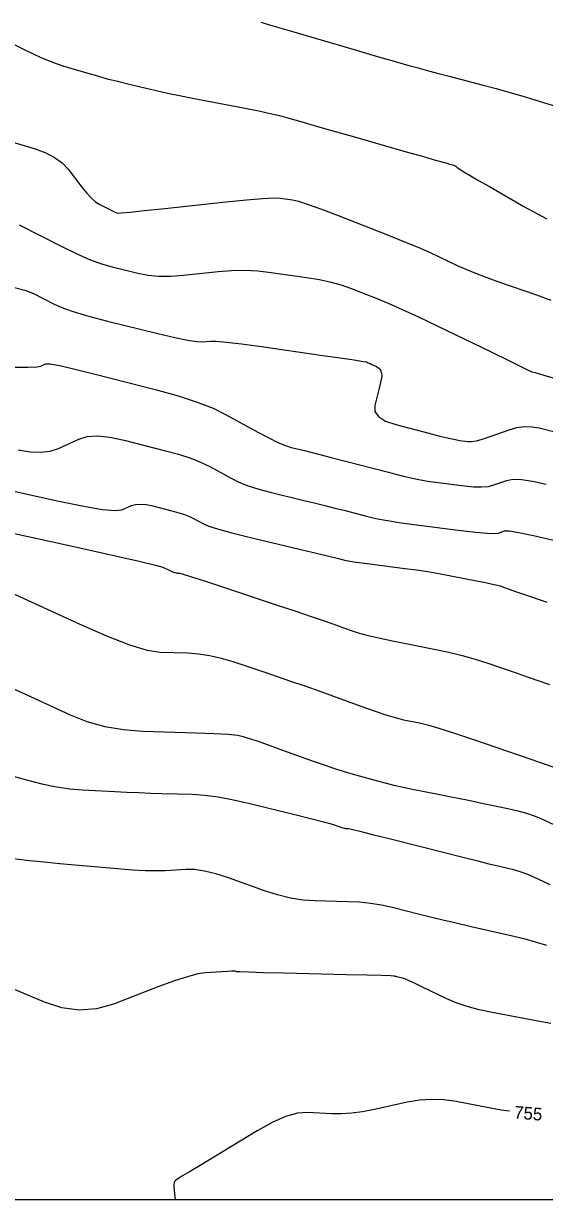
# Model space of a CAD drawing. Extents: x 2082232 to 2083549, y 592624 to 593832.
# Drawn here: x 2083159.4 to 2083188.3, y 592623.8 to 592689 of the extents above; entities that cross this region are included whole.
import ezdxf

# ---------------------------------------------------------------- set-up
doc = ezdxf.new("R2010")
doc.units = 0
for name, color, linetype in [('DT_X_Contour_Major', 7, 'Continuous'), ('DT_X_Contour_Minor', 7, 'Continuous'), ('DT_X_TIN_Hull', 7, 'Continuous')]:
    doc.layers.add(name, color=color, linetype=linetype)

msp = doc.modelspace()

# ---------------------------------------------------------------- linework, layer by layer
at = {"layer": 'DT_X_Contour_Major'}
for points in [[(2083158.917, 592674.39), (2083159.5, 592674.246), (2083159.98, 592674.053), (2083161.122, 592673.473), (2083161.628, 592673.251), (2083162.289, 592673.019), (2083163.105, 592672.778), (2083164.076, 592672.527), (2083166.873, 592671.845), (2083167.813, 592671.624), (2083168.536, 592671.471), (2083169.04, 592671.387), (2083169.327, 592671.372), (2083169.801, 592671.423), (2083170.111, 592671.418), (2083170.684, 592671.364), (2083171.52, 592671.261), (2083172.619, 592671.11), (2083175.901, 592670.641), (2083176.983, 592670.486), (2083177.766, 592670.37), (2083178.252, 592670.294), (2083178.44, 592670.259), (2083178.544, 592670.218), (2083178.588, 592670.2), (2083178.643, 592670.175), (2083178.709, 592670.145), (2083178.785, 592670.108), (2083179.004, 592670.002), (2083179.079, 592669.96), (2083179.139, 592669.912), (2083179.184, 592669.858), (2083179.216, 592669.799), (2083179.28, 592669.633), (2083179.29, 592669.534), (2083179.27, 592669.362), (2083179.222, 592669.117), (2083179.144, 592668.798), (2083178.899, 592667.852), (2083178.904, 592667.519), (2083179.103, 592667.23), (2083179.495, 592666.985), (2083180.081, 592666.785), (2083181.902, 592666.309), (2083182.521, 592666.151), (2083183.012, 592666.031), (2083183.376, 592665.95), (2083183.613, 592665.909), (2083184.074, 592665.85), (2083184.277, 592665.85), (2083184.541, 592665.892), (2083184.866, 592665.977), (2083185.253, 592666.105), (2083186.364, 592666.503), (2083186.78, 592666.621), (2083187.195, 592666.677), (2083187.609, 592666.67), (2083188.023, 592666.601), (2083189.124, 592666.333)], [(2083158.057, 592657.773), (2083162.5, 592655.732), (2083164.031, 592655.06), (2083165.29, 592654.574), (2083166.278, 592654.276), (2083166.994, 592654.164), (2083168.543, 592654.115), (2083169.134, 592654.071), (2083169.746, 592653.976), (2083170.38, 592653.831), (2083171.034, 592653.636), (2083172.807, 592653.047), (2083173.496, 592652.815), (2083174.232, 592652.561), (2083175.017, 592652.285), (2083175.849, 592651.988), (2083178.132, 592651.164), (2083178.923, 592650.886), (2083179.582, 592650.669), (2083180.109, 592650.512), (2083180.505, 592650.416), (2083181.387, 592650.242), (2083181.822, 592650.134), (2083182.467, 592649.943), (2083183.321, 592649.667), (2083184.384, 592649.307), (2083187.499, 592648.235), (2083189.256, 592647.631)], [(2083186.388, 592628.69), (2083185.911, 592628.756), (2083185.227, 592628.876), (2083183.416, 592629.227), (2083182.737, 592629.324), (2083182.058, 592629.35), (2083181.379, 592629.306), (2083180.699, 592629.192), (2083178.887, 592628.794), (2083178.229, 592628.667), (2083177.614, 592628.584), (2083177.043, 592628.545), (2083176.515, 592628.55), (2083175.165, 592628.624), (2083174.611, 592628.581), (2083173.961, 592628.396), (2083173.215, 592628.07), (2083172.373, 592627.602), (2083169.211, 592625.688), (2083168.627, 592625.335), (2083168.247, 592625.104), (2083168.07, 592624.997), (2083167.871, 592624.875), (2083167.808, 592624.817), (2083167.767, 592624.733), (2083167.749, 592624.623), (2083167.753, 592624.488), (2083167.827, 592623.798)]]:
    msp.add_lwpolyline(points, dxfattribs=at)
at = {"layer": 'DT_X_Contour_Minor'}
for points in [[(2083172.579, 592689.108), (2083173.247, 592688.915), (2083174.151, 592688.65), (2083176.877, 592687.847), (2083177.822, 592687.57), (2083178.612, 592687.339), (2083179.247, 592687.155), (2083179.728, 592687.017), (2083180.803, 592686.711), (2083181.245, 592686.588), (2083181.763, 592686.447), (2083182.358, 592686.289), (2083183.03, 592686.113), (2083184.924, 592685.621), (2083185.635, 592685.432), (2083186.349, 592685.232), (2083187.066, 592685.023), (2083187.785, 592684.804), (2083189.706, 592684.207)], [(2083158.673, 592687.987), (2083159.561, 592687.539), (2083160.344, 592687.175), (2083161.023, 592686.894), (2083161.597, 592686.696), (2083162.989, 592686.28), (2083163.519, 592686.126), (2083164.066, 592685.976), (2083164.63, 592685.831), (2083165.211, 592685.691), (2083166.782, 592685.321), (2083167.398, 592685.181), (2083168.069, 592685.037), (2083168.793, 592684.89), (2083169.572, 592684.739), (2083171.72, 592684.332), (2083172.468, 592684.186), (2083173.1, 592684.053), (2083173.616, 592683.933), (2083174.016, 592683.826), (2083174.929, 592683.557), (2083175.364, 592683.431), (2083175.983, 592683.253), (2083176.786, 592683.023), (2083177.773, 592682.742), (2083180.652, 592681.925), (2083181.599, 592681.656), (2083182.281, 592681.462), (2083182.698, 592681.344), (2083182.849, 592681.301), (2083182.901, 592681.288), (2083182.925, 592681.281), (2083182.959, 592681.271), (2083183.004, 592681.258), (2083183.058, 592681.241), (2083183.216, 592681.192), (2083183.278, 592681.169), (2083183.343, 592681.138), (2083183.411, 592681.099), (2083183.484, 592681.051), (2083183.682, 592680.912), (2083183.837, 592680.815), (2083184.152, 592680.629), (2083184.629, 592680.352), (2083185.267, 592679.986), (2083187.183, 592678.889), (2083187.859, 592678.512), (2083188.452, 592678.205)], [(2083158.399, 592682.577), (2083160.066, 592682.078), (2083160.648, 592681.868), (2083161.146, 592681.611), (2083161.56, 592681.307), (2083161.889, 592680.957), (2083162.653, 592679.96), (2083162.928, 592679.62), (2083163.181, 592679.349), (2083163.41, 592679.147), (2083163.616, 592679.014), (2083164.136, 592678.75), (2083164.31, 592678.662), (2083164.442, 592678.598), (2083164.532, 592678.557), (2083164.581, 592678.539), (2083164.654, 592678.521), (2083164.837, 592678.532), (2083165.331, 592678.579), (2083166.137, 592678.663), (2083167.254, 592678.782), (2083170.649, 592679.147), (2083171.793, 592679.263), (2083172.681, 592679.335), (2083173.311, 592679.365), (2083173.684, 592679.351), (2083174.337, 592679.258), (2083174.679, 592679.177), (2083175.216, 592679.004), (2083175.948, 592678.739), (2083176.875, 592678.381), (2083179.606, 592677.306), (2083180.551, 592676.929), (2083181.34, 592676.605), (2083181.973, 592676.333), (2083182.448, 592676.114), (2083183.508, 592675.601), (2083183.951, 592675.399), (2083184.486, 592675.179), (2083185.113, 592674.941), (2083185.831, 592674.685), (2083187.871, 592673.977), (2083188.665, 592673.689)], [(2083159.182, 592677.861), (2083161.508, 592676.681), (2083162.338, 592676.277), (2083163.085, 592675.951), (2083163.749, 592675.703), (2083164.328, 592675.533), (2083165.763, 592675.183), (2083166.325, 592675.078), (2083166.933, 592675.025), (2083167.589, 592675.025), (2083168.291, 592675.077), (2083170.225, 592675.285), (2083170.952, 592675.34), (2083171.682, 592675.35), (2083172.415, 592675.313), (2083173.152, 592675.231), (2083175.119, 592674.95), (2083175.831, 592674.831), (2083176.491, 592674.687), (2083177.1, 592674.517), (2083177.657, 592674.32), (2083179.075, 592673.762), (2083179.68, 592673.511), (2083180.431, 592673.177), (2083181.33, 592672.76), (2083182.375, 592672.259), (2083185.358, 592670.813), (2083186.337, 592670.338), (2083187.037, 592669.998), (2083187.457, 592669.793), (2083187.598, 592669.723), (2083187.601, 592669.715), (2083187.603, 592669.713), (2083187.605, 592669.711), (2083187.607, 592669.711), (2083187.61, 592669.712), (2083187.619, 592669.715), (2083187.622, 592669.716), (2083187.625, 592669.716), (2083187.627, 592669.717), (2083187.628, 592669.716), (2083187.633, 592669.715), (2083187.797, 592669.667), (2083188.286, 592669.523), (2083190.242, 592668.949)], [(2083158.955, 592669.978), (2083159.677, 592669.977), (2083160.149, 592669.994), (2083160.373, 592670.03), (2083160.638, 592670.151), (2083160.885, 592670.15), (2083161.426, 592670.055), (2083162.262, 592669.867), (2083163.393, 592669.586), (2083166.801, 592668.711), (2083168.001, 592668.379), (2083169.045, 592668.039), (2083169.934, 592667.691), (2083170.667, 592667.334), (2083172.413, 592666.372), (2083173.02, 592666.048), (2083173.533, 592665.798), (2083173.95, 592665.622), (2083174.272, 592665.519), (2083175.005, 592665.343), (2083175.353, 592665.258), (2083175.85, 592665.132), (2083176.494, 592664.966), (2083177.286, 592664.759), (2083179.595, 592664.156), (2083180.421, 592663.95), (2083181.168, 592663.782), (2083181.834, 592663.654), (2083182.42, 592663.566), (2083183.878, 592663.381), (2083184.389, 592663.332), (2083184.832, 592663.325), (2083185.206, 592663.36), (2083185.51, 592663.436), (2083186.229, 592663.693), (2083186.568, 592663.753), (2083187.046, 592663.738), (2083187.662, 592663.649), (2083188.417, 592663.485)], [(2083159.125, 592665.385), (2083159.787, 592665.276), (2083160.38, 592665.252), (2083160.904, 592665.315), (2083161.358, 592665.464), (2083162.479, 592665.975), (2083162.951, 592666.116), (2083163.527, 592666.156), (2083164.208, 592666.093), (2083164.994, 592665.929), (2083167.227, 592665.356), (2083168.014, 592665.139), (2083168.698, 592664.916), (2083169.28, 592664.687), (2083169.76, 592664.454), (2083170.905, 592663.823), (2083171.364, 592663.596), (2083171.885, 592663.388), (2083172.466, 592663.199), (2083173.107, 592663.028), (2083174.899, 592662.599), (2083175.546, 592662.442), (2083176.143, 592662.295), (2083176.69, 592662.158), (2083177.186, 592662.03), (2083178.444, 592661.702), (2083178.972, 592661.579), (2083179.611, 592661.459), (2083180.363, 592661.34), (2083181.227, 592661.222), (2083183.681, 592660.911), (2083184.502, 592660.815), (2083185.123, 592660.758), (2083185.545, 592660.742), (2083185.767, 592660.766), (2083186.094, 592660.883), (2083186.356, 592660.884), (2083186.896, 592660.799), (2083187.715, 592660.627), (2083188.811, 592660.37)], [(2083157.268, 592663.443), (2083161.385, 592662.544), (2083162.761, 592662.261), (2083163.801, 592662.084), (2083164.504, 592662.014), (2083164.872, 592662.052), (2083165.403, 592662.294), (2083165.626, 592662.361), (2083165.9, 592662.38), (2083166.223, 592662.35), (2083166.595, 592662.272), (2083167.653, 592662.001), (2083168.026, 592661.898), (2083168.351, 592661.792), (2083168.627, 592661.684), (2083168.854, 592661.573), (2083169.397, 592661.274), (2083169.708, 592661.144), (2083170.237, 592660.978), (2083170.981, 592660.776), (2083171.942, 592660.537), (2083174.794, 592659.854), (2083175.739, 592659.627), (2083176.436, 592659.459), (2083176.885, 592659.351), (2083177.087, 592659.301), (2083177.293, 592659.247), (2083177.444, 592659.219), (2083177.743, 592659.175), (2083178.189, 592659.114), (2083178.784, 592659.037), (2083180.566, 592658.811), (2083181.222, 592658.723), (2083181.852, 592658.628), (2083182.457, 592658.526), (2083183.037, 592658.418), (2083184.548, 592658.119), (2083185.055, 592658.017), (2083185.443, 592657.935), (2083185.711, 592657.874), (2083185.86, 592657.833), (2083186.098, 592657.751), (2083186.311, 592657.677), (2083186.774, 592657.515), (2083187.485, 592657.265), (2083188.446, 592656.928)], [(2083156.792, 592661.2), (2083162.534, 592659.947), (2083164.437, 592659.527), (2083165.839, 592659.207), (2083166.74, 592658.988), (2083167.14, 592658.869), (2083167.54, 592658.685), (2083167.677, 592658.625), (2083167.791, 592658.581), (2083167.879, 592658.554), (2083167.944, 592658.544), (2083168.083, 592658.54), (2083168.271, 592658.491), (2083168.729, 592658.348), (2083169.459, 592658.112), (2083170.46, 592657.781), (2083173.489, 592656.775), (2083174.531, 592656.427), (2083175.384, 592656.14), (2083176.048, 592655.912), (2083176.524, 592655.745), (2083177.542, 592655.378), (2083177.98, 592655.237), (2083178.531, 592655.089), (2083179.196, 592654.934), (2083179.973, 592654.773), (2083182.197, 592654.333), (2083183.005, 592654.161), (2083183.762, 592653.977), (2083184.468, 592653.78), (2083185.122, 592653.57), (2083186.798, 592652.993), (2083187.417, 592652.78), (2083188.015, 592652.573), (2083188.592, 592652.372)], [(2083158.659, 592652.227), (2083159.573, 592651.808), (2083162.003, 592650.692), (2083162.939, 592650.321), (2083163.925, 592650.046), (2083164.96, 592649.867), (2083166.044, 592649.784), (2083169.003, 592649.689), (2083169.997, 592649.65), (2083170.763, 592649.604), (2083171.3, 592649.551), (2083171.609, 592649.49), (2083172.125, 592649.318), (2083172.374, 592649.234), (2083172.733, 592649.107), (2083173.203, 592648.94), (2083173.784, 592648.731), (2083175.48, 592648.12), (2083176.096, 592647.902), (2083176.673, 592647.709), (2083177.211, 592647.54), (2083177.709, 592647.394), (2083178.984, 592647.038), (2083179.469, 592646.908), (2083179.968, 592646.786), (2083180.48, 592646.671), (2083181.006, 592646.563), (2083182.426, 592646.286), (2083182.966, 592646.179), (2083183.523, 592646.067), (2083184.097, 592645.948), (2083184.686, 592645.824), (2083186.28, 592645.485), (2083186.841, 592645.356), (2083187.328, 592645.225), (2083187.74, 592645.09), (2083188.078, 592644.953), (2083188.879, 592644.584)], [(2083157.251, 592647.71), (2083159.59, 592647.074), (2083160.442, 592646.86), (2083161.243, 592646.698), (2083161.992, 592646.587), (2083162.69, 592646.526), (2083164.484, 592646.432), (2083165.151, 592646.399), (2083165.809, 592646.371), (2083166.458, 592646.346), (2083167.097, 592646.326), (2083168.788, 592646.277), (2083169.464, 592646.232), (2083170.221, 592646.131), (2083171.06, 592645.975), (2083171.982, 592645.765), (2083174.549, 592645.131), (2083175.406, 592644.917), (2083176.052, 592644.753), (2083176.486, 592644.637), (2083176.709, 592644.571), (2083177.023, 592644.459), (2083177.131, 592644.422), (2083177.22, 592644.395), (2083177.289, 592644.379), (2083177.339, 592644.373), (2083177.446, 592644.37), (2083177.621, 592644.334), (2083178.068, 592644.227), (2083178.785, 592644.049), (2083179.772, 592643.8), (2083182.767, 592643.042), (2083183.79, 592642.784), (2083184.614, 592642.579), (2083185.238, 592642.425), (2083185.662, 592642.325), (2083186.526, 592642.126), (2083186.901, 592642.017), (2083187.375, 592641.84), (2083187.95, 592641.593), (2083188.624, 592641.277)], [(2083188.441, 592637.893), (2083187.959, 592638.044), (2083187.326, 592638.214), (2083186.541, 592638.402), (2083184.249, 592638.928), (2083183.425, 592639.119), (2083182.673, 592639.297), (2083181.994, 592639.461), (2083181.386, 592639.612), (2083179.862, 592639.998), (2083179.279, 592640.126), (2083178.672, 592640.223), (2083178.04, 592640.287), (2083177.385, 592640.319), (2083175.605, 592640.361), (2083174.928, 592640.409), (2083174.232, 592640.518), (2083173.517, 592640.69), (2083172.782, 592640.925), (2083170.799, 592641.633), (2083170.093, 592641.862), (2083169.465, 592642.018), (2083168.913, 592642.1), (2083168.438, 592642.109), (2083167.274, 592642.035), (2083166.781, 592642.021), (2083166.175, 592642.033), (2083165.457, 592642.072), (2083164.625, 592642.137), (2083162.257, 592642.345), (2083161.433, 592642.419), (2083160.737, 592642.485), (2083160.169, 592642.543), (2083159.729, 592642.593), (2083158.725, 592642.714)], [(2083188.667, 592633.562), (2083188.15, 592633.66), (2083187.467, 592633.787), (2083185.421, 592634.165), (2083184.688, 592634.319), (2083184.024, 592634.497), (2083183.428, 592634.7), (2083182.901, 592634.927), (2083181.586, 592635.566), (2083181.145, 592635.778), (2083180.805, 592635.934), (2083180.568, 592636.036), (2083180.434, 592636.083), (2083180.211, 592636.134), (2083180.136, 592636.151), (2083180.076, 592636.165), (2083180.033, 592636.175), (2083180.005, 592636.182), (2083179.953, 592636.195), (2083179.774, 592636.204), (2083179.276, 592636.218), (2083178.459, 592636.24), (2083177.324, 592636.267), (2083173.871, 592636.35), (2083172.735, 592636.378), (2083171.916, 592636.401), (2083171.415, 592636.419), (2083171.23, 592636.43), (2083171.162, 592636.455), (2083171.097, 592636.46), (2083170.951, 592636.458), (2083170.726, 592636.447), (2083170.421, 592636.429), (2083169.5, 592636.371), (2083169.08, 592636.307), (2083168.511, 592636.158), (2083167.793, 592635.923), (2083166.925, 592635.604), (2083164.412, 592634.64), (2083163.465, 592634.375), (2083162.51, 592634.303), (2083161.546, 592634.423), (2083160.575, 592634.736), (2083157.972, 592635.829)]]:
    msp.add_lwpolyline(points, dxfattribs=at)
at = {"layer": 'DT_X_TIN_Hull'}
msp.add_lwpolyline([(2083156.982, 592623.798), (2083161.739, 592623.798), (2083165.891, 592623.798), (2083169.843, 592623.798), (2083174.679, 592623.798), (2083178.111, 592623.798), (2083183.739, 592623.798), (2083186.419, 592623.798), (2083192.757, 592623.798), (2083194.826, 592623.798), (2083201.856, 592623.798), (2083203.267, 592623.798), (2083211.071, 592623.798), (2083211.789, 592623.798), (2083220.344, 592623.798), (2083220.404, 592623.798), (2083221.13, 592623.798), (2083229.515, 592623.798), (2083229.745, 592623.798), (2083238.708, 592623.798)], dxfattribs=at)

# ---------------------------------------------------------------- texts
at = {"layer": 'DT_X_Contour_Major'}
msp.add_text('755', height=0.7, rotation=355.21172, dxfattribs=at).set_placement((2083186.615, 592628.296))

doc.saveas('drawing.dxf')
